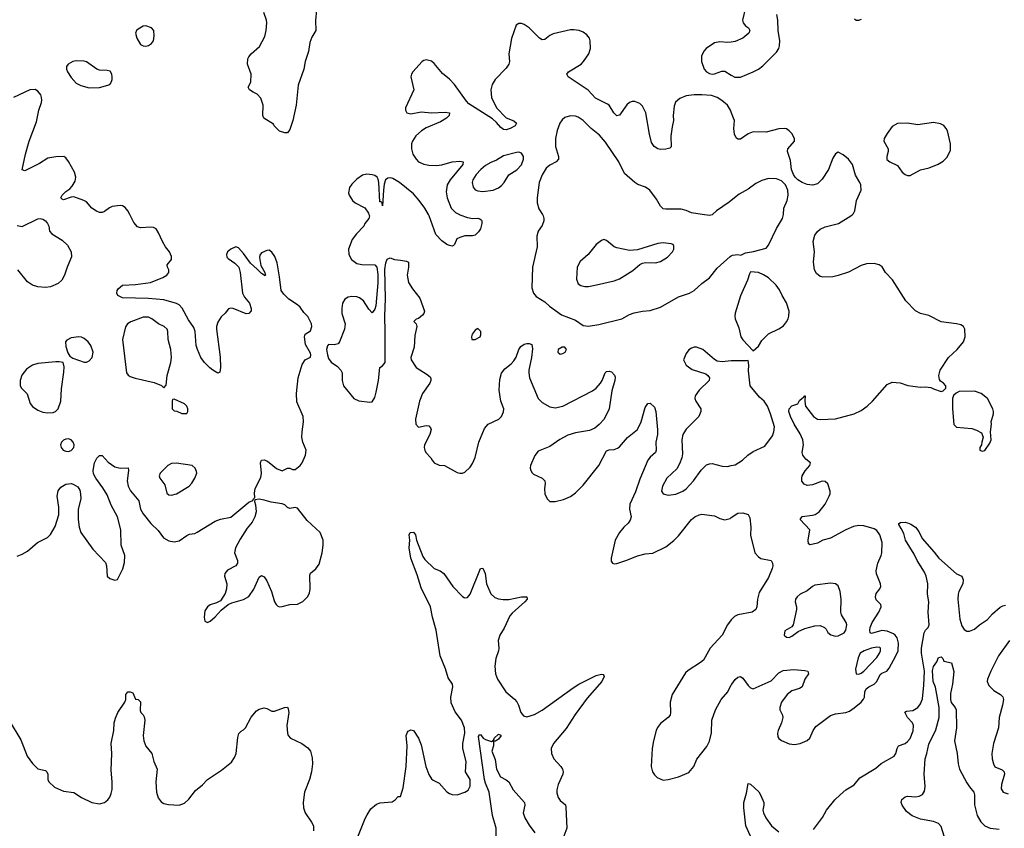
# Model space of a CAD drawing. Header units: inches. Extents: x 1603819 to 1745079, y 385938 to 533966.
# Tile 544 of 561: x 1664470 to 1672121, y 505230 to 511514. Entities that reach past the tile are written whole.
import ezdxf

# ---------------------------------------------------------------- set-up
doc = ezdxf.new("R2010")
doc.units = ezdxf.units.IN
doc.header["$MEASUREMENT"] = 0
for name, color, linetype in [('B6560', 7, 'Continuous'), ('B6561', 7, 'Continuous'), ('B6570', 7, 'Continuous'), ('B6571', 7, 'Continuous')]:
    doc.layers.add(name, color=color, linetype=linetype)

msp = doc.modelspace()

# ---------------------------------------------------------------- linework, layer by layer
at = {"layer": 'B6560', "color": 5}
for points, elevation in [([(1664450, 507344.2), (1664490, 507360.3), (1664530, 507384.6), (1664609.8, 507450.2), (1664687.3, 507490), (1664710, 507514.4), (1664745.2, 507574.8), (1664773.5, 507666.5), (1664774.5, 507725.5), (1664762, 507810), (1664768, 507852), (1664790, 507880.3), (1664830, 507903.6), (1664870, 507910.3), (1664885.7, 507905.7), (1664923, 507883), (1664936.9, 507856.9), (1664942.3, 507830), (1664944.9, 507790), (1664925.5, 507710), (1664924.9, 507630), (1664931.7, 507570), (1664945.3, 507530), (1665039, 507399), (1665136.1, 507296.1), (1665143.7, 507270), (1665150.6, 507190.6), (1665170, 507171), (1665210, 507158.8), (1665230, 507164.7), (1665272.4, 507247.6), (1665285.4, 507294.6), (1665286, 507350), (1665259.9, 507430), (1665254.9, 507550), (1665230, 507649.7), (1665182.1, 507742.1), (1665150, 507821.5), (1665116.6, 507876.6), (1665060.9, 507950), (1665044.5, 507984.5), (1665041.4, 508010), (1665050.9, 508069.1), (1665070, 508107.7), (1665090, 508126.8), (1665110, 508127.3), (1665156.5, 508076.5), (1665210, 508039.3), (1665251, 508029), (1665312, 508032), (1665316.5, 508010), (1665306.3, 507930), (1665313.5, 507890), (1665331.6, 507851.6), (1665396.1, 507776.1), (1665410.2, 507710), (1665430, 507673.4), (1665490, 507598.7), (1665545.1, 507545.1), (1665587.2, 507487.2), (1665630, 507464.2), (1665670, 507455.3), (1665710, 507464.9), (1665770, 507506.7), (1665790, 507515.8), (1665830, 507522), (1665850, 507530.3), (1665990, 507617), (1666030, 507632), (1666111.4, 507648.6), (1666250, 507764.7), (1666282, 507778), (1666286, 507790), (1666298, 507802), (1666295.3, 507835.3), (1666301.2, 507870), (1666344.2, 507955.8), (1666348, 507990), (1666342, 508070), (1666350, 508090.8), (1666370, 508094), (1666390, 508084.9), (1666410, 508073), (1666465.3, 508025.3), (1666510, 508008.9), (1666550, 508028.7), (1666570, 508028.7), (1666590, 508019.5), (1666610, 508018), (1666649.6, 508050), (1666665.6, 508070), (1666692, 508130), (1666697, 508170), (1666671, 508231), (1666663.5, 508270), (1666664.5, 508310), (1666675.8, 508390), (1666671.9, 508430), (1666624.8, 508544.8), (1666620.4, 508610), (1666635.1, 508730), (1666664.2, 508835.8), (1666689.2, 508870), (1666730, 508891), (1666733.6, 508910), (1666730, 508922.7), (1666692.4, 508990), (1666683.1, 509050), (1666689.2, 509070.8), (1666730, 509096.8), (1666739.3, 509130), (1666736.6, 509150), (1666710, 509206.6), (1666678.1, 509238.1), (1666650, 509280.2), (1666630, 509298.7), (1666561.8, 509341.8), (1666521.6, 509381.6), (1666502, 509410), (1666490, 509516), (1666470, 509624.5), (1666453.3, 509673.3), (1666430, 509707.6), (1666410, 509723.7), (1666390, 509719.5), (1666350, 509701.3), (1666335.2, 509684.8), (1666334.1, 509665.9), (1666345.2, 509605.2), (1666375.9, 509550), (1666376.5, 509536.5), (1666381.6, 509530), (1666376.7, 509523.3), (1666350, 509540.6), (1666316.3, 509576.3), (1666262.5, 509622.5), (1666210, 509698.5), (1666170, 509742.3), (1666150, 509748.2), (1666110, 509730.9), (1666085.5, 509710), (1666076.5, 509690), (1666079.5, 509670), (1666090, 509658.4), (1666143.2, 509623.2), (1666172.4, 509590), (1666183.7, 509550), (1666202.4, 509390), (1666218.2, 509358.2), (1666257.1, 509310), (1666268, 509270), (1666267.7, 509252.3), (1666251.3, 509230), (1666230, 509228.2), (1666130, 509269.6), (1666110, 509271.5), (1666092.8, 509267.2), (1666066.6, 509233.4), (1666035.6, 509204.4), (1666010, 509164), (1665999.3, 509130), (1665999.3, 509110), (1666027.9, 508892.1), (1666030.6, 508810), (1666026, 508774), (1666010, 508766), (1665970, 508789.3), (1665947.9, 508807.9), (1665906, 508850), (1665878, 508890), (1665851.3, 508951.3), (1665842.8, 508982.8), (1665834, 509090), (1665822.8, 509122.8), (1665782.9, 509182.9), (1665733.5, 509273.5), (1665710, 509298.9), (1665690, 509309.8), (1665590, 509335.9), (1665470, 509348.8), (1665270, 509352.8), (1665234, 509370), (1665224.4, 509390), (1665227.8, 509410), (1665236.6, 509423.4), (1665269.8, 509450.2), (1665370, 509455.2), (1665487.9, 509472.1), (1665583, 509510), (1665613.7, 509530), (1665628.4, 509550), (1665629.7, 509570), (1665618.3, 509590), (1665615.1, 509610), (1665649.6, 509650), (1665650, 509674), (1665634, 509710), (1665602.6, 509750), (1665579.7, 509790), (1665550, 509859), (1665530, 509889.2), (1665510, 509899.3), (1665490, 509902.7), (1665410, 509897.2), (1665384.5, 509904.5), (1665357.1, 509937.1), (1665325, 510000)], 320), ([(1664450, 509914.3), (1664490, 509908.2), (1664610, 509965.6), (1664630, 509969.6), (1664650, 509965.1), (1664670, 509952), (1664687.3, 509930), (1664695.6, 509910), (1664702.7, 509870), (1664719.3, 509850), (1664800.1, 509800.1), (1664841.5, 509761.5), (1664869.3, 509710), (1664872.1, 509672.1), (1664838, 509590), (1664819.6, 509530), (1664798, 509490), (1664770, 509464.9), (1664710, 509438), (1664670, 509433), (1664610, 509438), (1664570, 509450.5), (1664530, 509477.1), (1664455.3, 509570)], 340), ([(1667183.7, 510000), (1667187.2, 509990), (1667183.8, 509970), (1667152.4, 509930), (1667144, 509910), (1667087.5, 509850), (1667053.9, 509806.1), (1667026.4, 509730), (1667026.9, 509690), (1667048.8, 509650), (1667090, 509620.2), (1667130, 509611.6), (1667229.1, 509609.1), (1667245.2, 509590), (1667253.3, 509533.3), (1667253.2, 509470), (1667236.5, 509290), (1667230, 509265.2), (1667210, 509237.2), (1667183.5, 509263.5), (1667141.6, 509330), (1667110, 509354), (1667090, 509361.7), (1667050, 509363.1), (1667022.2, 509357.8), (1666997.5, 509342.5), (1666978.7, 509310), (1666973.1, 509270), (1666973.1, 509230), (1666999, 509150), (1666994.9, 509110), (1666956.1, 509010), (1666944.7, 508995.3), (1666913.1, 508986.8), (1666870, 508989.3), (1666861.6, 508978.4), (1666855.1, 508950), (1666861, 508910), (1666870, 508882.4), (1666890, 508853.9), (1666939.2, 508819.2), (1666966.8, 508790), (1666975.9, 508770), (1666975.2, 508710), (1666986.9, 508670), (1667065.7, 508570), (1667106.8, 508553.2), (1667190, 508541.1), (1667210, 508545.7), (1667230, 508579.3), (1667240.7, 508619.3), (1667259, 508710), (1667269.3, 508810), (1667290, 508824.7), (1667309.1, 508850.9), (1667310.7, 509089.3), (1667306.6, 509210), (1667311.5, 509348.5), (1667307.8, 509572.2), (1667314.6, 509625.4), (1667326.9, 509653.1), (1667350, 509664.9), (1667382, 509650), (1667430, 509646.5), (1667476.9, 509636.9), (1667490.5, 509630), (1667490.3, 509590.3), (1667481.5, 509530), (1667492.6, 509472.6), (1667521.4, 509421.4), (1667579.3, 509350), (1667616.3, 509250), (1667610.7, 509230), (1667600.9, 509219.1), (1667570, 509193.2), (1667550, 509188), (1667532, 509170), (1667551, 509151), (1667556, 509130), (1667540.4, 509059.6), (1667535.2, 508970), (1667508.4, 508888.4), (1667513, 508870), (1667552.3, 508812.3), (1667637.7, 508757.7), (1667658.7, 508738.7), (1667665.2, 508725.2), (1667665.5, 508710), (1667658, 508690), (1667600.3, 508610), (1667576.4, 508550), (1667546, 508410), (1667547.4, 508370), (1667570, 508348.8), (1667630, 508360.3), (1667650, 508358.4), (1667662.9, 508342.9), (1667667, 508330), (1667657.7, 508290), (1667616.3, 508210), (1667614, 508190), (1667617.3, 508170), (1667627.3, 508150), (1667666, 508110), (1667674.8, 508090), (1667691, 508070), (1667730, 508053), (1667770.3, 508050.3), (1667870, 507995.5), (1667890, 507990.6), (1667910, 507990.7), (1667930, 507998.8), (1667970, 508037.3), (1667990, 508064), (1668010, 508110.8), (1668039.1, 508230), (1668082.2, 508337.8), (1668110, 508370.4), (1668194.5, 508410), (1668213, 508430), (1668230, 508466), (1668232.8, 508490), (1668209.1, 508549.1), (1668195.3, 508635.3), (1668201.1, 508718.9), (1668213.6, 508766.4), (1668239.1, 508800.9), (1668290, 508839.3), (1668310, 508862.4), (1668327.7, 508892.3), (1668350, 508952.2), (1668364.7, 508975.3), (1668390, 508992.1), (1668410, 508998), (1668430, 508997.4), (1668450.3, 508990), (1668455.5, 508955.5), (1668448.5, 508890), (1668427.3, 508790), (1668425.5, 508770), (1668432.1, 508730), (1668498.5, 508570), (1668530, 508538.7), (1668590, 508506.4), (1668630, 508497.6), (1668690, 508510.4), (1668921.2, 508630), (1668949.3, 508650), (1668982.7, 508690), (1668996, 508710), (1669020.9, 508770), (1669030, 508780.7), (1669050, 508784), (1669070, 508777.3), (1669092.5, 508752.5), (1669096.1, 508736.1), (1669093.7, 508710), (1669070.3, 508630), (1669051.2, 508490), (1669011.3, 508410), (1668972.1, 508367.9), (1668939, 508341), (1668897.6, 508322.4), (1668790, 508304.7), (1668730, 508285.4), (1668668.4, 508251.6), (1668590, 508196.2), (1668498.9, 508161.1), (1668472.5, 508127.5), (1668439.7, 508050), (1668437.5, 508030), (1668441.2, 508010), (1668451.7, 507991.7), (1668462.8, 507982.8), (1668531.4, 507951.4), (1668550.3, 507930.3), (1668553.7, 507910), (1668548.8, 507870), (1668550.4, 507830), (1668568.2, 507790), (1668590, 507770.4), (1668630, 507768.7), (1668694.9, 507785.1), (1668750, 507808.2), (1668790, 507837.1), (1668850, 507896.4), (1668969.7, 508050), (1669030, 508162.8), (1669050, 508170.7), (1669090, 508174), (1669116.6, 508183.4), (1669130, 508193.4), (1669193.5, 508266.5), (1669270.4, 508329.6), (1669298.3, 508390), (1669330, 508499.3), (1669350, 508530.4), (1669370, 508533.4), (1669403, 508503), (1669412.4, 508470), (1669427.5, 508327.5), (1669425.8, 508290), (1669412.2, 508230), (1669414.9, 508170), (1669410.3, 508150), (1669370, 508115.6), (1669351.1, 508090), (1669290, 507942.4), (1669255.9, 507844.1), (1669212.3, 507750), (1669209.3, 507710), (1669221.5, 507650), (1669214.9, 507625.1), (1669198.6, 507601.4), (1669163.6, 507570), (1669130, 507529.7), (1669097.1, 507470), (1669065.2, 507330), (1669067.3, 507307.3), (1669077.3, 507290), (1669090, 507284.6), (1669110, 507287.9), (1669186.8, 507313.2), (1669271.8, 507348.2), (1669330, 507362.3), (1669390.9, 507369.1), (1669490, 507416.4), (1669554.2, 507465.8), (1669590, 507502.4), (1669691.6, 507630), (1669717, 507650), (1669750, 507665.3), (1669770.3, 507670.3), (1669870, 507657.3), (1669910, 507638.8), (1669950, 507627.7), (1669990, 507638.8), (1670000, 507645.6)], 320), ([(1667887.7, 510000), (1667890, 509998.8), (1667950, 509977.2), (1667990, 509970.2), (1668031.3, 509971.3), (1668046.7, 509966.7), (1668057.6, 509957.6), (1668062, 509950), (1668060.4, 509930), (1668051.3, 509888.7), (1668035.5, 509864.5), (1668010, 509840.9), (1667990, 509834), (1667930, 509834), (1667890, 509822.9), (1667866.8, 509810), (1667850, 509768), (1667841, 509759), (1667830, 509754), (1667810, 509759.5), (1667790, 509767.8), (1667750, 509795.4), (1667704.2, 509844.3), (1667652.9, 509990), (1667647.3, 510000)], 320), ([(1668531.5, 510000), (1668537.3, 509990), (1668544, 509970), (1668544, 509950), (1668530, 509915.3), (1668498, 509870), (1668488.4, 509831.6), (1668490.6, 509750), (1668455.5, 509590), (1668450.8, 509430), (1668462.8, 509390), (1668482.5, 509362.5), (1668550, 509320.5), (1668586.7, 509286.7), (1668680.5, 509220.5), (1668790, 509178.4), (1668850, 509137.3), (1668890, 509133), (1668970, 509146.4), (1669150, 509188.9), (1669210, 509223.7), (1669244.1, 509235.9), (1669310, 509248.9), (1669370, 509254), (1669450, 509281.1), (1669590, 509359.5), (1669676, 509390), (1669710, 509408.7), (1669770, 509463.7), (1669830.8, 509509.2), (1669890, 509583), (1669990, 509674), (1670000, 509679)], 340), ([(1669853.1, 510000), (1669850, 509997), (1669830, 509991.6), (1669774.5, 510000)], 340), ([(1670000, 508861.8), (1669930, 508856.2), (1669890, 508860.9), (1669870, 508872.7), (1669777.6, 508950), (1669730, 508969.8), (1669710, 508969.8), (1669690, 508962.7), (1669670, 508949.6), (1669650, 508920.7), (1669629, 508870), (1669650.2, 508830.2), (1669696.2, 508796.2), (1669801.7, 508761.7), (1669817.3, 508750), (1669830.5, 508730), (1669827.7, 508710), (1669750, 508636.2), (1669720.3, 508590), (1669717.6, 508570), (1669723.8, 508550), (1669762.4, 508490), (1669763.1, 508470), (1669746.4, 508430), (1669650, 508332.3), (1669624.3, 508290), (1669615.9, 508250), (1669620.6, 508139.4), (1669615.3, 508110), (1669598.2, 508061.8), (1669576.4, 508023.6), (1669498.3, 507950), (1669464.9, 507890), (1669458, 507850), (1669471, 507830), (1669510, 507818), (1669570, 507826), (1669624, 507850), (1669650, 507867.7), (1669707, 507930), (1669765.6, 508014.4), (1669805.9, 508054.1), (1669830, 508063.7), (1669850, 508064.2), (1669930, 508045.5), (1669970, 508042.4), (1670000, 508048.4)], 340), ([(1667092, 505150), (1667154.3, 505305.7), (1667170, 505334.8), (1667199.6, 505380.4), (1667243, 505417), (1667271.9, 505428.1), (1667364.1, 505435.9), (1667388.7, 505450), (1667410, 505478), (1667430, 505478), (1667450, 505544.7), (1667472.3, 505710), (1667481.7, 505870), (1667472.7, 505950), (1667482.7, 505977.3), (1667490, 505984.7), (1667510, 505996), (1667530, 505990.8), (1667570, 505931), (1667590, 505878), (1667625, 505710), (1667650, 505648), (1667670, 505615.5), (1667683.4, 505603.4), (1667730, 505581.6), (1667790, 505513.7), (1667810, 505499.3), (1667830, 505492.7), (1667870, 505490.5), (1667930, 505510.5), (1667953.9, 505526.1), (1667970, 505558), (1667969.7, 505610), (1667935.3, 505670), (1667939, 505750), (1667912.5, 505850), (1667913.5, 505890), (1667929.9, 505970), (1667927.3, 506010), (1667902.3, 506070), (1667854.6, 506134.6), (1667824.2, 506204.2), (1667820.4, 506250), (1667835.6, 506330), (1667833.2, 506350), (1667799.9, 506399.9), (1667779.9, 506470), (1667737.1, 506570), (1667705.7, 506770), (1667679.1, 506870), (1667663.4, 506950), (1667590, 507099.2), (1667559.5, 507199.5), (1667508.4, 507330), (1667495.5, 507410), (1667501.7, 507470), (1667496.2, 507510), (1667505.2, 507530), (1667530, 507530.4), (1667544.9, 507510), (1667554.4, 507470), (1667603.2, 507343.2), (1667617.8, 507317.8), (1667690, 507250.3), (1667738, 507230), (1667765.3, 507210), (1667835.6, 507110), (1667910, 507032.4), (1667924.1, 507024.1), (1667930, 507020.8), (1667950, 507024.7), (1667970, 507048.9), (1668050, 507248.5), (1668070, 507250.5), (1668087.6, 507210), (1668096.5, 507130), (1668131.7, 507051.7), (1668163, 507023), (1668190, 507013.2), (1668227.3, 507007.3), (1668270, 507007.1), (1668368.4, 507028.4), (1668412, 507030), (1668413.4, 507010), (1668395.8, 506990), (1668297.5, 506902.5), (1668279.7, 506880.3), (1668234.7, 506785.3), (1668201.5, 506730), (1668188.8, 506688.8), (1668194.3, 506630), (1668191.5, 506610), (1668169.2, 506550), (1668161.1, 506490), (1668167.7, 506430), (1668183, 506390), (1668247.4, 506290), (1668314, 506234), (1668332.6, 506212.6), (1668346.8, 506186.8), (1668363.9, 506130), (1668383.9, 506103.9), (1668410, 506095.2), (1668470, 506113.1), (1668530, 506147.2), (1668770, 506320.9), (1668816.2, 506350), (1668950, 506416.9), (1668990, 506428), (1669004.5, 506424.5), (1669010, 506418), (1669012.4, 506410), (1668992.8, 506370), (1668878.6, 506241.4), (1668786.1, 506113.9), (1668715.7, 506004.3), (1668617.3, 505890), (1668600.2, 505850), (1668603.2, 505810), (1668621, 505770), (1668674.4, 505710), (1668688.1, 505690), (1668694.3, 505670), (1668690.2, 505650), (1668654.3, 505570), (1668643.8, 505530), (1668645.2, 505505.2), (1668654.9, 505470), (1668670, 505447), (1668711.3, 505411.3), (1668715.2, 505395.2), (1668720.8, 505230), (1668698, 505170)], 280), ([(1670000, 506850.7), (1669969.5, 506810.5), (1669928.1, 506730), (1669836.1, 506630), (1669782.5, 506537.5), (1669761.5, 506518.5), (1669663.4, 506456.6), (1669642.8, 506437.2), (1669540.2, 506270), (1669524.9, 506210), (1669527.4, 506130), (1669523.7, 506110), (1669510.2, 506089.8), (1669450, 506043.6), (1669426.6, 506013.4), (1669416, 505990), (1669395.3, 505910), (1669385.3, 505850), (1669378.4, 505710), (1669388.2, 505670), (1669404.2, 505644.2), (1669424.7, 505624.7), (1669470, 505602.8), (1669510, 505608.2), (1669590, 505630.3), (1669670, 505663), (1669707.6, 505710), (1669733.1, 505766.9), (1669810, 505865.7), (1669830, 505907.7), (1669847.2, 505972.8), (1669848.9, 506071.1), (1669876.4, 506150), (1669922, 506230), (1669972, 506290), (1670000, 506344.2)], 320), ([(1664387.9, 506067.9), (1664478.7, 505918.7), (1664529.1, 505790), (1664570, 505733.1), (1664610, 505692.6), (1664670, 505678), (1664681.1, 505670), (1664688, 505650), (1664689.1, 505610), (1664697.4, 505590), (1664741.6, 505550), (1664810, 505519.1), (1664890, 505507.2), (1664950.7, 505470), (1665031.3, 505430), (1665090, 505419.3), (1665130, 505430.6), (1665155.1, 505450), (1665170, 505471), (1665180.8, 505499.2), (1665188, 505532), (1665188.4, 505591.6), (1665181.4, 505681.4), (1665185.8, 505810), (1665180.4, 505890), (1665202.4, 505990), (1665204.8, 506050), (1665213.6, 506086.4), (1665233.6, 506130), (1665287, 506210), (1665295.3, 506230), (1665295.3, 506270), (1665310, 506291.3), (1665330, 506291.3), (1665350, 506282), (1665370, 506234), (1665390, 506232), (1665410, 506214), (1665406.4, 506146.4), (1665411.3, 506130), (1665430, 506111.3), (1665437.1, 506097.1), (1665441.6, 506070), (1665430.9, 505950), (1665433.7, 505910), (1665449.6, 505869.5), (1665497.6, 505810), (1665512.8, 505750), (1665538.5, 505690), (1665527.3, 505590), (1665533.5, 505510), (1665547.5, 505467.5), (1665570, 505435), (1665590, 505421.8), (1665625.5, 505414.5), (1665710, 505410.3), (1665750, 505426), (1665784.1, 505455.9), (1665835.2, 505524.8), (1665890, 505568), (1665930.8, 505609.2), (1666037.9, 505682.1), (1666115.3, 505744.7), (1666140, 505780), (1666152.6, 505810), (1666165.4, 505934.6), (1666173.1, 505966.9), (1666190, 505984.9), (1666210, 505994), (1666226, 506010), (1666270, 506094.8), (1666310, 506144), (1666330, 506154.8), (1666370, 506166), (1666390, 506161), (1666430, 506140.7), (1666450, 506139.1), (1666528, 506170), (1666550.6, 506170.6), (1666557.3, 506157.3), (1666560.7, 506130), (1666544.9, 506030), (1666550.2, 505970), (1666556.9, 505950), (1666574.9, 505930), (1666661.6, 505890), (1666710, 505855.3), (1666728.7, 505830), (1666742.8, 505777.2), (1666744.9, 505730), (1666736.5, 505670), (1666722, 505610), (1666683.8, 505510), (1666673, 505430), (1666676.3, 505390), (1666687.7, 505350), (1666738.8, 505278.8), (1666754, 505250), (1666753.4, 505210)], 280), ([(1668173.7, 505170), (1668172.2, 505230), (1668144.1, 505330), (1668118.5, 505510), (1668090, 505579.6), (1668082.3, 505610), (1668036.4, 505943.6), (1668043.1, 505956.9), (1668050, 505958), (1668071.3, 505930), (1668090, 505918.8), (1668136.4, 505903.6), (1668148.7, 505911.3), (1668158, 505922), (1668158, 505930), (1668190, 505962), (1668210, 505954), (1668211.3, 505950), (1668190, 505922), (1668167.3, 505907.3), (1668152.7, 505907.3), (1668151, 505870), (1668138, 505830), (1668164, 505764), (1668176, 505690), (1668206, 505630), (1668250, 505606.8), (1668270, 505591), (1668303.8, 505530), (1668393.4, 505430), (1668394.9, 505410), (1668382, 505350), (1668395.3, 505310), (1668430, 505253), (1668474.3, 505194.3)], 260)]:
    msp.add_lwpolyline(points, dxfattribs=dict(at, elevation=elevation))
for points, elevation in [([(1669010, 509805.2), (1668990, 509799.3), (1668950, 509766), (1668888, 509690), (1668825.8, 509634.2), (1668802.7, 509590), (1668796.7, 509496.7), (1668810, 509461.6), (1668830, 509447.4), (1668860.7, 509440.7), (1668890, 509440.2), (1668930, 509448.2), (1669090, 509485.8), (1669130, 509500.2), (1669234.6, 509565.4), (1669288.2, 509611.8), (1669310, 509622.4), (1669333.4, 509626.6), (1669410, 509623.7), (1669450, 509634.9), (1669504.5, 509670), (1669542, 509710), (1669552, 509730), (1669554, 509754), (1669546.8, 509766.8), (1669532.9, 509772.9), (1669470, 509778.9), (1669430, 509774), (1669270, 509724.5), (1669210, 509721.6), (1669110, 509740.5), (1669089.4, 509750), (1669030, 509799.3)], 360), ([(1665470, 509203.7), (1665430, 509202), (1665333.8, 509166.2), (1665308.9, 509151.1), (1665293.6, 509126.4), (1665269.1, 509030), (1665300.5, 508770), (1665312.3, 508752.3), (1665330, 508741.6), (1665368.8, 508728.8), (1665515.9, 508695.9), (1665571.6, 508671.6), (1665590, 508654), (1665607.3, 508672.7), (1665616, 508750), (1665644.2, 508850), (1665649.7, 508890), (1665646, 508950), (1665624.5, 509030), (1665621.4, 509090), (1665616, 509110), (1665594, 509130), (1665550, 509150.7), (1665498.3, 509190)], 340), ([(1668030, 509114), (1668010, 509102), (1667987.3, 509070), (1667981, 509050), (1667984.7, 509030), (1668010, 509028), (1668048.7, 509050), (1668053.6, 509066.4), (1668054, 509090)], 340), ([(1664930, 509049.5), (1664870, 509042.7), (1664836.8, 509023.2), (1664826.8, 509010), (1664830, 508974), (1664844.5, 508924.5), (1664858.8, 508898.8), (1664883, 508883), (1664970, 508853.4), (1664990, 508854), (1665010, 508862.8), (1665033.2, 508890), (1665041.2, 508930), (1665022, 508982), (1665002.7, 509010), (1664970, 509037), (1664950, 509047)], 340), ([(1668706, 508970), (1668684.7, 508970), (1668654.8, 508950), (1668651.3, 508930), (1668670, 508916), (1668690, 508918.8), (1668708.7, 508930), (1668719, 508950)], 340), ([(1664750, 508856.2), (1664610, 508843.1), (1664570, 508829.8), (1664522.5, 508797.5), (1664487.6, 508752.4), (1664472.9, 508710), (1664473.7, 508670), (1664484.4, 508650), (1664527.3, 508607.3), (1664552.5, 508532.5), (1664570, 508507.6), (1664610, 508480.8), (1664650, 508464.9), (1664690, 508458), (1664730, 508461.7), (1664749.8, 508470.2), (1664769.8, 508490.2), (1664789.8, 508550), (1664795.8, 508644.2), (1664814.2, 508774.2), (1664816, 508816), (1664808.9, 508848.9), (1664776, 508856)], 340), ([(1665670, 508566), (1665658, 508562), (1665654, 508550), (1665654, 508490), (1665670, 508474), (1665691.6, 508471.6), (1665730, 508454), (1665770, 508454), (1665778, 508470), (1665778, 508490), (1665768, 508510), (1665750, 508528)], 340), ([(1664850, 508255.6), (1664830, 508254.5), (1664810, 508246), (1664796.3, 508230), (1664788.5, 508210), (1664793, 508190), (1664808, 508170), (1664830, 508160.4), (1664850, 508159.5), (1664870, 508166.7), (1664891.2, 508190), (1664892.8, 508210), (1664886.6, 508230), (1664870, 508249.3)], 340), ([(1665690, 508066.8), (1665650, 508064.8), (1665620.4, 508050), (1665563, 507990), (1665553.4, 507970), (1665559.1, 507950), (1665598.9, 507898.9), (1665614.9, 507834.9), (1665630, 507820.7), (1665650, 507818), (1665690, 507828.2), (1665786.6, 507890), (1665808.1, 507911.9), (1665832.3, 507950), (1665846.6, 507990), (1665844.1, 508004.1), (1665833.2, 508030), (1665809.6, 508049.6)], 340), ([(1666332, 507788), (1666298, 507782), (1666294, 507770), (1666303.6, 507743.6), (1666306.8, 507690), (1666297.3, 507650), (1666276.3, 507610), (1666237.7, 507562.3), (1666182.4, 507477.6), (1666146.4, 507410), (1666140.7, 507370), (1666162.3, 507310), (1666162.6, 507290), (1666150.2, 507269.8), (1666084.8, 507235.2), (1666064.4, 507210), (1666062.4, 507190), (1666078.7, 507130), (1666077, 507090), (1666066.3, 507053.7), (1666030, 506998), (1665998.3, 506981.7), (1665950, 506965.6), (1665928.5, 506950), (1665910, 506919), (1665903.7, 506870), (1665910, 506841), (1665930, 506830.6), (1665950, 506840.4), (1665990, 506872.4), (1666036, 506924), (1666091.1, 506968.9), (1666118.3, 506981.7), (1666210, 507007.6), (1666250, 507031.8), (1666290, 507088.4), (1666330, 507180.7), (1666350, 507195.5), (1666370, 507185.5), (1666390, 507153), (1666426, 507070), (1666451.4, 506990), (1666462.7, 506970), (1666477.1, 506957.1), (1666490, 506951.3), (1666510, 506952.9), (1666570, 506968.1), (1666630, 506971.6), (1666670, 506993.8), (1666707.4, 507030), (1666721.4, 507058.6), (1666728.2, 507090), (1666723.8, 507196.2), (1666730, 507213.6), (1666772.4, 507247.6), (1666797.2, 507282.8), (1666820.2, 507370), (1666828.8, 507430), (1666827.7, 507470), (1666805.1, 507530), (1666703, 507623), (1666630, 507716.9), (1666610, 507723.5), (1666570, 507716), (1666550, 507724), (1666530, 507744.4), (1666510, 507752.6), (1666425.6, 507765.6), (1666370, 507780.9)], 320)]:
    msp.add_lwpolyline(points, close=True, dxfattribs=dict(at, elevation=elevation))
at = {"layer": 'B6561', "color": 5}
for points, elevation in [([(1666777.3, 511590), (1666768.5, 511508.5), (1666772, 511430), (1666740.2, 511379.8), (1666723.7, 511336.3), (1666713.4, 511266.6), (1666688, 511190), (1666678.6, 511130), (1666634.8, 511005.2), (1666617.4, 510850), (1666594, 510730), (1666570, 510662), (1666550, 510635.3), (1666530, 510634), (1666490, 510649), (1666448.7, 510690), (1666442, 510702), (1666368, 510750), (1666359.3, 510770), (1666361.8, 510850), (1666343.4, 510903.4), (1666316.3, 510936.3), (1666285.2, 510950), (1666257.2, 510970), (1666246, 510990), (1666266.6, 511030), (1666267.8, 511090), (1666240.2, 511170), (1666242, 511210), (1666250, 511226.9), (1666270, 511250.2), (1666333, 511307), (1666375.3, 511384.7), (1666386.4, 511430), (1666391.3, 511491.3), (1666389, 511510), (1666367.8, 511570)], 280), ([(1670000, 510794.7), (1669994, 510810), (1669969.8, 510849.8), (1669926.8, 510886.8), (1669889.4, 510910), (1669845.5, 510925.5), (1669771.5, 510931.5), (1669710, 510929.8), (1669650, 510921.5), (1669598.6, 510901.4), (1669566.8, 510873.2), (1669556.5, 510843.5), (1669548.9, 510770), (1669551.4, 510730), (1669539.5, 510680.5), (1669530.9, 510610), (1669533, 510527), (1669523.1, 510516.9), (1669492, 510508), (1669450, 510506.2), (1669430, 510510.8), (1669401, 510530), (1669380.9, 510560.9), (1669363.7, 510623.7), (1669335.7, 510790), (1669310, 510842.3), (1669290, 510862), (1669250, 510879.2), (1669230, 510879.2), (1669210, 510872.1), (1669186.8, 510853.2), (1669130, 510773.6), (1669110, 510767.6), (1669086, 510790), (1669049.8, 510849.8), (1669039, 510859), (1668944.5, 510904.5), (1668887.2, 510967.2), (1668731.5, 511071.5), (1668722, 511090), (1668734, 511110), (1668833.3, 511170), (1668852.6, 511190), (1668893.7, 511250), (1668905.4, 511290), (1668904, 511350), (1668898, 511370), (1668876.6, 511396.6), (1668850, 511416.8), (1668817.2, 511430), (1668776.8, 511436.8), (1668750, 511435.8), (1668615.9, 511404.1), (1668588.6, 511391.4), (1668550, 511360.7), (1668530, 511357.6), (1668510, 511369.6), (1668430, 511451.3), (1668390, 511476.2), (1668370, 511484.5), (1668350, 511485.1), (1668328.1, 511471.9), (1668291, 511369), (1668272.3, 511250), (1668275.2, 511190), (1668271.7, 511170), (1668250, 511138.4), (1668163.8, 511050), (1668141.3, 511010), (1668131.7, 510970), (1668135.2, 510910), (1668176.5, 510830), (1668250, 510753), (1668310, 510727.3), (1668330.4, 510710.4), (1668320.7, 510690), (1668280.7, 510670), (1668250, 510659.7), (1668230, 510662), (1668210, 510675.4), (1668175.9, 510715.9), (1668143.5, 510743.5), (1667960.6, 510860.6), (1667941.1, 510881.1), (1667850, 511011.8), (1667810, 511052.9), (1667756, 511096), (1667690, 511174.7), (1667670, 511191.2), (1667630, 511202.4), (1667610, 511198.4), (1667597.3, 511190), (1667526.4, 511110), (1667514.4, 511090), (1667510.4, 511070), (1667532.2, 510970), (1667468.2, 510830), (1667468, 510810), (1667477.3, 510790), (1667510, 510781.5), (1667590, 510797.6), (1667670, 510791.8), (1667776.7, 510796.7), (1667811, 510790), (1667807.7, 510770), (1667788, 510750), (1667739.2, 510720.8), (1667630, 510674.9), (1667592.4, 510650), (1667549.1, 510610.9), (1667522.8, 510570), (1667515.5, 510550), (1667514.7, 510510), (1667523.9, 510470), (1667550, 510430.3), (1667570.3, 510410), (1667610, 510392), (1667650, 510383.5), (1667710, 510380.2), (1667750, 510386.7), (1667830, 510409.2), (1667890, 510416), (1667917.3, 510410), (1667913.1, 510390), (1667814.4, 510270), (1667792.6, 510230), (1667784.2, 510175.8), (1667792.2, 510130), (1667823.9, 510050), (1667856.7, 510016.7), (1667887.7, 510000)], 320), ([(1670000, 511340.6), (1669970, 511336.8), (1669910, 511343.1), (1669870, 511335.4), (1669804.4, 511290), (1669786.7, 511270), (1669767.2, 511230), (1669767.2, 511190), (1669788.7, 511130), (1669808, 511110), (1669830, 511097.1), (1669850, 511090.4), (1669870, 511092.7), (1669925.3, 511114.7), (1669950, 511114), (1670000, 511084.3)], 320), ([(1665325, 510000), (1665309.6, 510030), (1665290, 510054.5), (1665270, 510067.6), (1665250, 510071.3), (1665190, 510061.7), (1665168.2, 510051.8), (1665130, 510023), (1665110, 510015.1), (1665090, 510016.9), (1665066.1, 510026.1), (1665030, 510049.6), (1664990, 510099.5), (1664969.8, 510109.8), (1664890, 510138), (1664870, 510135.8), (1664810, 510113.5), (1664799.8, 510119.8), (1664789.8, 510130), (1664800.8, 510150), (1664830, 510178.5), (1664860.7, 510199.3), (1664878.9, 510221.1), (1664900.1, 510259.9), (1664905.6, 510290), (1664895.1, 510330), (1664850, 510412.7), (1664830, 510441.2), (1664812, 510452), (1664750, 510449.6), (1664690, 510438.7), (1664622.9, 510397.1), (1664510, 510340.7), (1664490, 510348), (1664516.5, 510470), (1664544, 510570), (1664600, 510720), (1664619.8, 510810), (1664640.3, 510870), (1664643.5, 510890), (1664640.3, 510910), (1664633.3, 510930), (1664610, 510959.3), (1664590, 510971.3), (1664550, 510969.8), (1664421.3, 510910)], 320), ([(1669774.5, 510000), (1669690, 510012.8), (1669650, 510031.3), (1669610, 510043), (1669490, 510040.7), (1669470, 510044.5), (1669450, 510065.2), (1669419.1, 510119.1), (1669366.6, 510190), (1669333.3, 510213.3), (1669274.6, 510234.6), (1669250, 510249.6), (1669170, 510318.7), (1669126, 510410), (1669022.1, 510562.1), (1668976.7, 510616.7), (1668909.7, 510670), (1668848, 510730), (1668810, 510755.8), (1668790, 510764.7), (1668750, 510768), (1668706.3, 510753.7), (1668684.7, 510735.3), (1668667.6, 510710), (1668647.6, 510652.4), (1668633.7, 510590), (1668633.8, 510530), (1668658.3, 510450), (1668656, 510430), (1668639.3, 510410), (1668590, 510385.1), (1668560.6, 510359.4), (1668530.2, 510309.8), (1668507.2, 510250), (1668490.2, 510130), (1668490.3, 510090.3), (1668505.1, 510045.1), (1668531.5, 510000)], 340), ([(1667647.3, 510000), (1667619.4, 510050), (1667574.9, 510110), (1667530, 510159.9), (1667421.6, 510250), (1667370, 510281.4), (1667350, 510286.6), (1667330, 510283.7), (1667313.8, 510270), (1667303, 510237), (1667296.4, 510190), (1667290, 510068), (1667286, 510090), (1667278, 510098), (1667270, 510098), (1667261.2, 510250), (1667255.5, 510275.5), (1667246.8, 510290), (1667230, 510302.4), (1667210, 510309.3), (1667166.5, 510313.5), (1667134, 510306), (1667090, 510275.1), (1667050, 510236.4), (1667032.3, 510210), (1667025.2, 510170), (1667031.3, 510150), (1667057.2, 510110), (1667076.1, 510090), (1667151.2, 510051.2), (1667180.2, 510010), (1667183.7, 510000)], 320), ([(1670000, 510110.1), (1669983, 510097), (1669884, 510030), (1669853.1, 510000)], 340)]:
    msp.add_lwpolyline(points, dxfattribs=dict(at, elevation=elevation))
for points, elevation in [([(1665450, 511466.6), (1665430, 511463), (1665390, 511440.5), (1665378.7, 511430), (1665369.2, 511410), (1665380.2, 511370), (1665410, 511321.3), (1665430, 511310.3), (1665450, 511308.9), (1665470, 511314.4), (1665495.1, 511330), (1665509.6, 511350.4), (1665516.2, 511390), (1665511.5, 511430), (1665495.1, 511450)], 320), ([(1664910, 511196), (1664884, 511190), (1664847, 511170), (1664834.9, 511150), (1664834.6, 511130), (1664841.5, 511110), (1664870, 511064.9), (1664910, 511022), (1664944.1, 511004.1), (1665010, 510984.4), (1665090, 510987.6), (1665155.6, 511004.4), (1665170, 511010.7), (1665178.3, 511021.7), (1665189.5, 511050), (1665189.6, 511070), (1665186.6, 511090), (1665173.3, 511113.3), (1665150, 511120.7), (1665090, 511122.6), (1665070, 511129.7), (1664990, 511185.7), (1664970, 511192.4)], 320), ([(1668350, 510484.5), (1668330, 510483.1), (1668230, 510457.3), (1668176.5, 510423.5), (1668130, 510405), (1668090, 510381.6), (1668052.4, 510350), (1668016.5, 510310), (1667992.4, 510270), (1667986.7, 510250), (1667992.7, 510212.7), (1668010, 510192.7), (1668030, 510184.2), (1668070, 510179.6), (1668150, 510189.1), (1668190, 510208.9), (1668213.1, 510226.9), (1668234.3, 510250), (1668270, 510307.7), (1668332.3, 510347.7), (1668370, 510385.5), (1668386.2, 510430), (1668386.2, 510450), (1668370, 510477.3)], 340)]:
    msp.add_lwpolyline(points, close=True, dxfattribs=dict(at, elevation=elevation))
at = {"layer": 'B6570', "color": 5}
for points, elevation in [([(1670000, 509679), (1670010, 509684), (1670050, 509690.8), (1670074.6, 509685.4), (1670110, 509702), (1670171.6, 509711.6), (1670270, 509738), (1670290, 509762), (1670350, 509891), (1670397.6, 509970), (1670403.6, 509990), (1670404.2, 510000)], 340), ([(1670000, 506344.2), (1670003, 506350), (1670030, 506386.7), (1670050, 506404.2), (1670070, 506408.8), (1670090, 506397.6), (1670130, 506340.5), (1670150, 506320.7), (1670170, 506313.4), (1670310, 506376), (1670370, 506438), (1670403.3, 506456.7), (1670484.7, 506464.7), (1670570, 506457.4), (1670594.8, 506450), (1670600.5, 506430), (1670572, 506388), (1670550.2, 506329.8), (1670530, 506316.4), (1670470, 506297.3), (1670433.2, 506270), (1670390.2, 506210), (1670377.2, 506170), (1670377.7, 506150), (1670396.9, 506110), (1670400.8, 506090), (1670390.2, 506050), (1670362.7, 505990), (1670358.3, 505970), (1670361.5, 505941.5), (1670368, 505928), (1670390, 505912.4), (1670450, 505885.3), (1670490, 505881.5), (1670536, 505890), (1670590, 505911.6), (1670610.9, 505930), (1670637, 505990), (1670657.8, 506022.2), (1670770, 506106.6), (1670810, 506118.9), (1670890, 506128.7), (1670918.7, 506141.3), (1670954.7, 506165.3), (1671008.9, 506211.1), (1671026.3, 506233.7), (1671033.6, 506250), (1671037.9, 506290), (1671046.6, 506313.4), (1671068.9, 506330), (1671110.8, 506350), (1671129.9, 506370.1), (1671155.4, 506424.6), (1671170, 506436.4), (1671207.7, 506452.3), (1671226.1, 506473.9), (1671279.2, 506570), (1671295.4, 506610), (1671298.2, 506670), (1671287.9, 506710), (1671273.6, 506730), (1671260.1, 506740.1), (1671210, 506762), (1671170, 506768), (1671090, 506743.7), (1671079.2, 506750), (1671075, 506770), (1671077.6, 506790), (1671093.5, 506830), (1671146, 506910), (1671163.1, 506950), (1671160.9, 506970), (1671124.6, 507004.6), (1671119.4, 507030), (1671124.6, 507055.4), (1671153.6, 507090), (1671162.4, 507110), (1671159.6, 507130), (1671127.7, 507207.7), (1671124.8, 507230), (1671137.3, 507290), (1671164.6, 507350), (1671169.1, 507370.9), (1671171.5, 507450), (1671154.6, 507510), (1671130, 507543.9), (1671110, 507557), (1671030, 507581.1), (1670990, 507582.6), (1670950, 507574.3), (1670890, 507550.4), (1670770, 507485.7), (1670710.2, 507469.8), (1670670, 507447.1), (1670611.8, 507431.8), (1670600.9, 507440.9), (1670597.3, 507470), (1670609.5, 507550), (1670534, 507630), (1670550, 507654), (1670630, 507662.7), (1670651.8, 507670), (1670682.6, 507690), (1670728.6, 507750), (1670759.8, 507810), (1670767.3, 507830), (1670768.5, 507850), (1670750, 507907), (1670730, 507924.4), (1670706.7, 507926.7), (1670630, 507900.3), (1670590, 507893.6), (1670564.9, 507904.9), (1670549, 507929), (1670546.6, 507950), (1670550.8, 507970), (1670572.8, 508007.2), (1670609.5, 508050), (1670614.5, 508070), (1670579.6, 508099.6), (1670555.1, 508130), (1670549.8, 508150), (1670561.5, 508210), (1670554.4, 508250), (1670535.4, 508295.4), (1670488.2, 508370), (1670460.6, 508430), (1670448.1, 508470), (1670449.8, 508490.2), (1670470, 508513.4), (1670518, 508530), (1670530, 508554), (1670550, 508574), (1670562, 508578), (1670570, 508592), (1670574, 508590), (1670571.3, 508548.7), (1670576, 508510), (1670638.7, 508430), (1670670, 508410.3), (1670690, 508407.5), (1670808.7, 508411.3), (1670954, 508450), (1671010, 508476.4), (1671054.5, 508510), (1671097, 508550), (1671210, 508678), (1671250, 508698), (1671310.9, 508690.9), (1671371, 508671), (1671470, 508658.8), (1671510, 508660.7), (1671550, 508656), (1671570, 508644.7), (1671630, 508624.7), (1671646, 508630), (1671668, 508650), (1671668, 508670), (1671648, 508690), (1671624.1, 508704.1), (1671617, 508717), (1671611.8, 508750), (1671621.6, 508790), (1671687.8, 508890), (1671754, 508950), (1671802.9, 509010), (1671816.2, 509050), (1671814.3, 509110), (1671803.6, 509130), (1671783.6, 509143.6), (1671750, 509151.9), (1671630, 509166.9), (1671534.6, 509214.6), (1671470, 509231.5), (1671431, 509251), (1671355.1, 509330), (1671252.2, 509492.2), (1671198, 509550), (1671173.3, 509593.3), (1671149.6, 509609.6), (1671110, 509618.4), (1671050, 509617.4), (1671010, 509603), (1670910, 509552.8), (1670830, 509525.1), (1670790, 509516.2), (1670710, 509512.6), (1670690, 509518.3), (1670662.7, 509542.7), (1670646.8, 509570), (1670637.5, 509630), (1670645, 509710), (1670636.2, 509790), (1670650, 509840.3), (1670670, 509868.9), (1670690, 509885.8), (1670730, 509903.9), (1670834, 509930), (1670929.4, 509990), (1670940.7, 510000)], 320), ([(1670000, 508048.4), (1670030, 508054.3), (1670087, 508090), (1670129.4, 508130), (1670170, 508159.3), (1670259.7, 508200.3), (1670319.8, 508280.2), (1670331.1, 508310), (1670334.3, 508350), (1670304.6, 508450), (1670281.6, 508510), (1670255.6, 508550), (1670220, 508580), (1670147.1, 508670), (1670134, 508786), (1670137.2, 508830), (1670130, 508866), (1670118, 508862), (1670023.7, 508863.7), (1670000, 508861.8)], 340), ([(1670000, 507645.6), (1670050, 507679.3), (1670090, 507683), (1670131.3, 507670), (1670144, 507644), (1670150.3, 507570.3), (1670148.8, 507508.8), (1670183, 507370), (1670210, 507338.8), (1670230, 507327.3), (1670310.5, 507310.5), (1670320.7, 507290), (1670322, 507270), (1670317.1, 507250), (1670290, 507179.3), (1670216.5, 507063.5), (1670203.2, 507010), (1670198.6, 506950), (1670190, 506929.7), (1670160.7, 506910), (1670050, 506888.8), (1670024.8, 506875.2), (1670004, 506856), (1670000, 506850.7)], 320), ([(1670638.4, 505221.6), (1670707.2, 505312.8), (1670739.6, 505370), (1670805.1, 505450), (1670846, 505490), (1670890, 505528.9), (1670953.3, 505566.7), (1670997.7, 505622.3), (1671122.6, 505697.4), (1671165.2, 505734.8), (1671265.6, 505790), (1671279.1, 505810), (1671288.9, 505851.1), (1671299.6, 505870), (1671350, 505890.2), (1671370, 505903.6), (1671390, 505927.2), (1671412.5, 505987.5), (1671414.8, 506030), (1671409, 506050), (1671370, 506091.9), (1671347.2, 506132.8), (1671360.4, 506139.7), (1671410, 506146.4), (1671450, 506169.5), (1671470, 506196.1), (1671484.6, 506235.4), (1671496.5, 506343.5), (1671500.6, 506450), (1671477.1, 506590), (1671477.5, 506630), (1671498.2, 506750), (1671509.8, 506770), (1671529.8, 506790.2), (1671536.5, 506810), (1671529.1, 506910.9), (1671534, 506990), (1671524.2, 507050), (1671526, 507130), (1671514.9, 507190), (1671501.1, 507221.1), (1671444.9, 507310), (1671421.2, 507361.2), (1671354.3, 507470), (1671340.4, 507520.4), (1671321, 507561), (1671300.5, 507590), (1671301.7, 507598.3), (1671313.6, 507606.4), (1671350, 507608.8), (1671370, 507603.6), (1671394.6, 507594.6), (1671430.2, 507570.2), (1671457.1, 507537.1), (1671482.7, 507482.7), (1671576.5, 507376.5), (1671611.2, 507330), (1671750, 507206.5), (1671792.4, 507190), (1671801.2, 507161.2), (1671798.4, 507130), (1671767.8, 507070), (1671761.6, 507050), (1671758.9, 507010), (1671775.7, 506855.7), (1671790, 506803.8), (1671810, 506774.9), (1671830, 506761.6), (1671850, 506761.6), (1671890, 506777.1), (1671927.3, 506810), (1671990, 506852.4), (1672030, 506895.8), (1672090, 506947.3), (1672110, 506959.1), (1672130, 506964)], 280), ([(1672160.3, 506690), (1672074.9, 506570), (1672015.3, 506450), (1671990.6, 506390), (1671987.3, 506370), (1672000.9, 506340.9), (1672040.9, 506300.9), (1672091, 506270), (1672110.4, 506250.4), (1672114.9, 506230), (1672108.1, 506188.1), (1672081.1, 506090), (1672077.1, 506010), (1672036, 505890), (1672024.9, 505810), (1672026, 505770), (1672036, 505730), (1672047.6, 505707.6), (1672104.1, 505684.1), (1672119.5, 505670), (1672122, 505650), (1672099.1, 505570), (1672096.5, 505536.5), (1672111.6, 505511.6), (1672150, 505498)], 280), ([(1671653.2, 505170), (1671630, 505242.7), (1671610, 505267.6), (1671570, 505283.1), (1671470, 505300.4), (1671406, 505326), (1671361, 505361), (1671326.3, 505410), (1671318.7, 505430), (1671326.1, 505453.9), (1671350, 505474.9), (1671370, 505478.7), (1671430, 505474), (1671459.6, 505480.4), (1671486.5, 505493.5), (1671500.9, 505519.1), (1671506.4, 505553.6), (1671499.4, 505650), (1671505.8, 505770), (1671520.3, 505810), (1671535.9, 505884.1), (1671590, 505994.6), (1671615.2, 506090), (1671615.4, 506170), (1671586.1, 506326.1), (1671568.7, 506370), (1671564.1, 506455.9), (1671570, 506487.3), (1671596.8, 506523.2), (1671610, 506557.3), (1671630, 506562), (1671644, 506550), (1671651.3, 506530), (1671710, 506516), (1671727.9, 506447.9), (1671719, 506350), (1671703, 506277), (1671703.4, 506230), (1671708, 506208), (1671739.4, 506170), (1671745.9, 506150), (1671749.4, 506010.6), (1671733.9, 505910), (1671755, 505810), (1671762, 505730), (1671772.9, 505690), (1671830, 505584.2), (1671850, 505551.8), (1671884.9, 505510), (1671889.2, 505490), (1671890, 505411), (1671910.2, 505330), (1671939.3, 505279.3), (1671970, 505250.3), (1672011.5, 505231.5), (1672082, 505222)], 260), ([(1670148.5, 505170), (1670113.8, 505250), (1670095.9, 505390), (1670097, 505430), (1670117.7, 505502.3), (1670130, 505577.3), (1670150, 505573.7), (1670212.8, 505512.8), (1670226.8, 505490), (1670251.3, 505430), (1670253.2, 505410), (1670246.1, 505370), (1670249.5, 505350), (1670268, 505310), (1670311.8, 505250), (1670370, 505203.5)], 280)]:
    msp.add_lwpolyline(points, dxfattribs=dict(at, elevation=elevation))
for points, elevation in [([(1670150, 509555.3), (1670140.7, 509539.3), (1670126, 509490), (1670070, 509369.2), (1670030, 509234), (1670027.4, 509210), (1670030.4, 509190), (1670058.3, 509118.3), (1670073.4, 509050), (1670090, 509026), (1670170, 508942), (1670210, 508978), (1670238, 509022), (1670288.1, 509071.9), (1670370, 509110.7), (1670404.8, 509135.2), (1670430, 509166), (1670440.9, 509190), (1670447, 509210), (1670449.5, 509250), (1670430, 509313.2), (1670394.5, 509370), (1670375.4, 509415.4), (1670349.6, 509450), (1670290, 509507), (1670250, 509532.7), (1670210, 509549.2)], 340), ([(1671890, 508627.3), (1671770, 508625.2), (1671747.3, 508612.7), (1671726.8, 508593.2), (1671718, 508570), (1671719.1, 508490), (1671728.8, 508368.8), (1671750, 508346.7), (1671870, 508338), (1671905.2, 508325.2), (1671942.8, 508302.8), (1671958, 508270), (1671946, 508230), (1671944.7, 508210), (1671932, 508190), (1671932, 508170), (1671950, 508161), (1671970, 508166.8), (1672010, 508222), (1672019, 508250), (1672014, 508310), (1672021.2, 508370), (1672019.3, 508390), (1672038.4, 508450), (1672038.4, 508470), (1672031.8, 508490), (1671989.4, 508570), (1671942, 508610)], 320), ([(1670770, 507135.1), (1670650, 507118.4), (1670630, 507109.4), (1670590, 507074.5), (1670536, 507050), (1670511, 507030), (1670498.8, 507010), (1670497.3, 506990), (1670506.4, 506950), (1670505.7, 506930), (1670480.5, 506810), (1670470, 506796), (1670416, 506764), (1670411, 506730), (1670430, 506714.8), (1670450, 506713.4), (1670470, 506722.4), (1670520.6, 506759.4), (1670570, 506783.6), (1670650, 506803.7), (1670690, 506806), (1670722.8, 506790), (1670736.4, 506776.4), (1670750.6, 506750.6), (1670773.7, 506733.7), (1670810, 506724), (1670830, 506725.5), (1670876, 506750), (1670889.3, 506770), (1670898, 506810), (1670892, 506830), (1670857, 506890), (1670851.8, 506910), (1670853, 507010), (1670844.5, 507070), (1670830, 507114), (1670810, 507129.2)], 340), ([(1671130, 506637.4), (1671088, 506630), (1671033.4, 506610), (1671001.6, 506590), (1670986, 506554), (1670966, 506466), (1670970, 506431.3), (1670990, 506426.7), (1671010, 506435.3), (1671030, 506451.7), (1671130, 506557.3), (1671152.4, 506590), (1671160.4, 506610), (1671159.6, 506630), (1671154.7, 506634.7)], 340)]:
    msp.add_lwpolyline(points, close=True, dxfattribs=dict(at, elevation=elevation))
at = {"layer": 'B6571', "color": 5}
for points, elevation in [([(1670111.3, 511610), (1670087.5, 511510), (1670091.6, 511490), (1670110, 511467.6), (1670132.4, 511450), (1670144.9, 511430), (1670134.9, 511410), (1670090, 511370.8), (1670030, 511344.4), (1670000, 511340.6)], 320), ([(1670000, 511084.3), (1670027.8, 511067.8), (1670070, 511068.9), (1670170, 511109), (1670210, 511130.3), (1670244.4, 511155.6), (1670350, 511263.2), (1670368, 511290), (1670375.2, 511310), (1670376.2, 511350), (1670363.2, 511430), (1670362, 511510), (1670354.5, 511554.5)], 320), ([(1671010, 511516), (1670987.3, 511507.3), (1670970, 511509.2), (1670958.3, 511518.3)], 280), ([(1670940.7, 510000), (1670950, 510008.2), (1670960.5, 510030), (1670971.6, 510110), (1671009.5, 510190), (1671006.6, 510230), (1670999.5, 510250), (1670966, 510306), (1670941.1, 510390), (1670911.6, 510430), (1670870, 510464.5), (1670830, 510483.7), (1670810, 510472.7), (1670790, 510437.2), (1670754.9, 510350), (1670705.1, 510274.9), (1670670, 510237.7), (1670630, 510227.8), (1670590, 510234.7), (1670550, 510249.3), (1670517.7, 510270), (1670496.9, 510290), (1670482.5, 510310), (1670467.5, 510350), (1670460.9, 510420.9), (1670437.7, 510490), (1670438.9, 510510), (1670489.7, 510570), (1670491.4, 510590), (1670471.4, 510630), (1670450, 510651.7), (1670430, 510665.1), (1670410, 510669.8), (1670370, 510665.4), (1670270, 510641.5), (1670170, 510642.6), (1670131.4, 510628.6), (1670070, 510586), (1670050, 510585.2), (1670037, 510597), (1670025.6, 510625.6), (1670020.5, 510670), (1670023.6, 510730), (1670017.6, 510750), (1670000, 510794.7)], 320), ([(1670404.2, 510000), (1670407.1, 510050), (1670433.5, 510110), (1670442, 510150), (1670437.8, 510190), (1670422, 510230), (1670390, 510262), (1670350, 510278.9), (1670290, 510281.2), (1670236.1, 510263.9), (1670190, 510240.4), (1670130, 510197.7), (1670062, 510158), (1670000, 510110.1)], 340)]:
    msp.add_lwpolyline(points, dxfattribs=dict(at, elevation=elevation))
at = {"layer": 'B6571', "color": 5, "elevation": 320}
msp.add_lwpolyline([(1671570, 510715.6), (1671450, 510696.2), (1671370, 510709.6), (1671290, 510707.3), (1671250, 510683.7), (1671210, 510629.5), (1671187.2, 510590), (1671185.3, 510570), (1671219.5, 510510), (1671219.5, 510490), (1671207.2, 510450), (1671209.1, 510429.1), (1671230.7, 510410), (1671290, 510380.3), (1671327.7, 510330), (1671350, 510310.3), (1671370, 510302.8), (1671390, 510302.4), (1671470, 510347), (1671536.6, 510363.4), (1671607.2, 510392.8), (1671645.1, 510414.9), (1671675.6, 510444.4), (1671702.9, 510497.1), (1671704.2, 510550), (1671678.7, 510650), (1671669.5, 510670), (1671650, 510692.3), (1671625.6, 510705.6)], close=True, dxfattribs=at)

doc.saveas('drawing.dxf')
